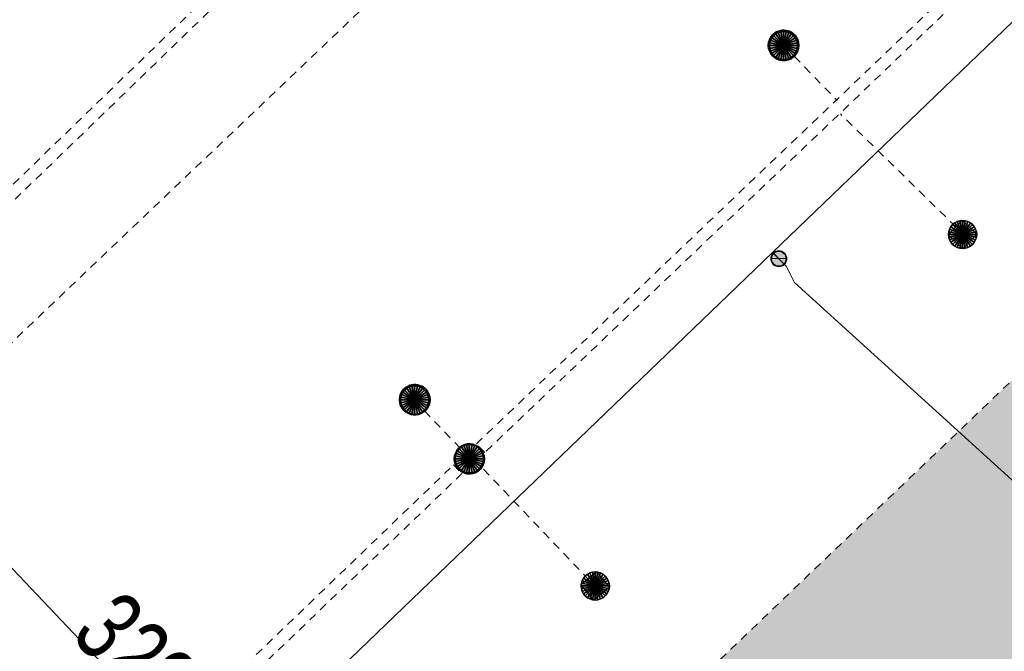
# Model space of a CAD drawing. Header units: metres. Extents: x 2695560 to 2696939, y 1260491 to 1262050.
# Tile 260 of 656: x 2695757 to 2695781, y 1261151 to 1261166. Entities that reach past the tile are written whole.
import ezdxf

# ---------------------------------------------------------------- set-up
doc = ezdxf.new("R2010")
doc.units = ezdxf.units.M
doc.linetypes.add('AUSGEZOGEN', pattern=[0])
doc.linetypes.add('VERDECKT2_S2', pattern=[0.36, 0.2, -0.16])
for name, color, linetype in [('XR$1$AV_Flächen (EO)', 7, 'AUSGEZOGEN'), ('XR$1$AV_Gebäudeflächen (EO)', 7, 'AUSGEZOGEN'), ('XR$1$AV_Proj. EO-Gebäude', 7, 'AUSGEZOGEN'), ('XR$1$AV_Proj. Gebäude-ID', 7, 'AUSGEZOGEN'), ('XR$1$AW_LK_Einlaufschacht alt', 24, 'AUSGEZOGEN'), ('XR$1$AW_LK_Schachtdeckel', 24, 'AUSGEZOGEN'), ('XR$1$PFAW', 255, 'AUSGEZOGEN'), ('XR$1$PFWA', 255, 'AUSGEZOGEN'), ('XR$1$WA_LK_Absperrarmatur', 171, 'AUSGEZOGEN')]:
    doc.layers.add(name, color=color, linetype=linetype)
for name, color, linetype, lineweight in [('XR$2$ABW-Linie-M-ungenau-tot', 6, 'AUSGEZOGEN', 18), ('XR$2$ABW-Linie-R-ungenau', 4, 'VERDECKT2_S2', 18), ('XR$2$ABW-LinieFlaeche-R-ungenau', 4, 'VERDECKT2_S2', 18), ('XR$2$ABW-Punkt', 6, 'AUSGEZOGEN', 18), ('XR$2$WAS-Linie-genau', 5, 'AUSGEZOGEN', 18), ('XR$2$WAS-Punkt', 5, 'AUSGEZOGEN', 18)]:
    doc.layers.add(name, color=color, linetype=linetype, lineweight=lineweight)
doc.styles.add('ARIAL', font='arial.ttf')

# ---------------------------------------------------------------- blocks, each defined once
blk = doc.blocks.new('BAW2089')
at = {"layer": 'XR$1$PFAW', "transparency": 33554687}
blk.add_hatch(color=7, dxfattribs=at).paths.add_polyline_path([(-0.5, 0.5), (-0.5, -0.5), (0.5, -0.5), (0.5, 0.5)])
at = {"transparency": 33554687}
blk.add_lwpolyline([(-0.5, 0.5), (0.5, 0.5), (0.5, -0.5), (-0.5, -0.5), (-0.5, 0.5)], close=True, dxfattribs=at)
at = {"layer": 'XR$1$PFAW', "transparency": 33554687}
blk.add_lwpolyline([(-0.5, 0.5), (0.5, 0.5), (0.5, -0.5), (-0.5, -0.5), (-0.5, 0.5)], close=True, dxfattribs=at)
blk = doc.blocks.new('BAW2082')
at = {"layer": 'XR$1$PFAW', "transparency": 33554687}
blk.add_hatch(color=7, dxfattribs=at).paths.add_polyline_path([(0.509, -0.003), (0.499, 0.098), (0.469, 0.194), (0.42, 0.283), (0.354, 0.359), (0.274, 0.421), (0.183, 0.466), (0.085, 0.491), (-0.016, 0.496), (-0.116, 0.481), (-0.211, 0.446), (-0.297, 0.392), (-0.37, 0.323), (-0.428, 0.24), (-0.468, 0.147), (-0.488, 0.047), (-0.488, -0.054), (-0.468, -0.153), (-0.428, -0.246), (-0.37, -0.329), (-0.297, -0.398), (-0.211, -0.452), (-0.116, -0.487), (-0.016, -0.502), (0.085, -0.497), (0.183, -0.472), (0.274, -0.427), (0.354, -0.366), (0.42, -0.289), (0.469, -0.2), (0.499, -0.104)])
at = {"transparency": 33554687}
for start, end in [(91.1948, 268.8052), (268.8052, 91.1948)]:
    blk.add_arc((0.01, 0), 0.5, start, end, dxfattribs=at)
at = {"layer": 'XR$1$PFAW', "transparency": 33554687}
blk.add_circle((0.009, -0.003), 0.5, dxfattribs=at)
blk = doc.blocks.new('BAW2088')
at = {"layer": 'XR$1$PFAW', "transparency": 33554687}
blk.add_hatch(color=253, dxfattribs=at).paths.add_polyline_path([(0.51, 0), (0.5, 0.101), (0.47, 0.197), (0.421, 0.286), (0.355, 0.362), (0.275, 0.424), (0.184, 0.469), (0.086, 0.494), (-0.015, 0.499), (-0.115, 0.484), (-0.21, 0.449), (-0.296, 0.395), (-0.369, 0.326), (-0.427, 0.243), (-0.467, 0.15), (-0.487, 0.051), (-0.487, -0.051), (-0.467, -0.15), (-0.427, -0.243), (-0.369, -0.326), (-0.296, -0.395), (-0.21, -0.449), (-0.115, -0.484), (-0.015, -0.499), (0.086, -0.494), (0.184, -0.469), (0.275, -0.424), (0.355, -0.362), (0.421, -0.286), (0.47, -0.197), (0.5, -0.101)])
at = {"transparency": 33554687}
for start, end in [(91.1948, 268.8052), (268.8052, 91.1948)]:
    blk.add_arc((0.01, 0), 0.5, start, end, dxfattribs=at)
at = {"layer": 'XR$1$PFAW', "transparency": 33554687}
blk.add_circle((0.01, 0), 0.5, dxfattribs=at)
blk = doc.blocks.new('BWA2012')
at = {"layer": 'XR$1$PFWA', "transparency": 33554687}
blk.add_hatch(color=7, dxfattribs=at).paths.add_polyline_path([(0.5, 0), (0.49, 0.101), (0.459, 0.197), (0.41, 0.286), (0.344, 0.362), (0.264, 0.424), (0.174, 0.469), (0.076, 0.494), (-0.025, 0.499), (-0.125, 0.484), (-0.22, 0.449), (-0.306, 0.395), (-0.379, 0.326), (-0.437, 0.243), (-0.477, 0.15), (-0.497, 0.051), (-0.497, -0.051), (-0.477, -0.15), (-0.437, -0.243), (-0.379, -0.326), (-0.306, -0.395), (-0.22, -0.449), (-0.125, -0.484), (-0.025, -0.499), (0.076, -0.494), (0.174, -0.469), (0.264, -0.424), (0.344, -0.362), (0.41, -0.286), (0.459, -0.197), (0.49, -0.101)])
at = {"transparency": 33554687}
blk.add_line((0.354, 0.354), (-0.354, -0.354), dxfattribs=at)
for start, end in [(45, 225), (225, 45)]:
    blk.add_arc((0, 0), 0.5, start, end, dxfattribs=at)
at = {"layer": 'XR$1$PFWA', "transparency": 33554687}
blk.add_circle((0, 0), 0.5, dxfattribs=at)
blk = doc.blocks.new('WAS-ABSPERRORGAN')
at = {"layer": 'XR$2$WAS-Punkt', "linetype": 'AUSGEZOGEN', "transparency": 33554687}
for p, q in [((0, 200, 2500), (0, -200, 2500)), ((0, 0), (0, 0))]:
    blk.add_line(p, q, dxfattribs=at)
blk.add_circle((0, 0, 502500), 200, dxfattribs=at)
blk = doc.blocks.new('ABW-KONTROLLSCHACHT')
at = {"layer": 'XR$2$ABW-Punkt', "linetype": 'AUSGEZOGEN', "lineweight": 25, "transparency": 33554687}
for points in [[(-247, 247, 2500), (0, 0, 2500), (-291, 194, 2500)], [(-247, 247), (0, 0), (-291, 194)], [(-247, 247, 2500), (-247, 247), (-291, 194), (-291, 194, 2500)], [(-194, 291, 2500), (0, 0, 2500), (-247, 247, 2500)], [(-194, 291), (0, 0), (-247, 247)], [(-194, 291, 2500), (-194, 291), (-247, 247), (-247, 247, 2500)], [(-134, 323, 2500), (0, 0, 2500), (-194, 291, 2500)], [(-134, 323), (0, 0), (-194, 291)], [(-134, 323, 2500), (-134, 323), (-194, 291), (-194, 291, 2500)], [(-68, 343, 2500), (0, 0, 2500), (-134, 323, 2500)], [(-68, 343), (0, 0), (-134, 323)], [(-68, 343, 2500), (-68, 343), (-134, 323), (-134, 323, 2500)], [(0, 350, 2500), (0, 0, 2500), (-68, 343, 2500)], [(0, 350), (0, 0), (-68, 343)], [(0, 350, 2500), (0, 350), (-68, 343), (-68, 343, 2500)], [(68, 343, 2500), (0, 0, 2500), (0, 350, 2500)], [(68, 343), (0, 0), (0, 350)], [(68, 343, 2500), (68, 343), (0, 350), (0, 350, 2500)], [(134, 323, 2500), (0, 0, 2500), (68, 343, 2500)], [(134, 323), (0, 0), (68, 343)], [(194, 291, 2500), (0, 0, 2500), (134, 323, 2500)], [(194, 291), (0, 0), (134, 323)], [(247, 247, 2500), (0, 0, 2500), (194, 291, 2500)], [(247, 247), (0, 0), (194, 291)], [(291, 194, 2500), (0, 0, 2500), (247, 247, 2500)], [(291, 194), (0, 0), (247, 247)], [(134, 323, 2500), (134, 323), (68, 343), (68, 343, 2500)], [(194, 291, 2500), (194, 291), (134, 323), (134, 323, 2500)], [(247, 247, 2500), (247, 247), (194, 291), (194, 291, 2500)], [(291, 194, 2500), (291, 194), (247, 247), (247, 247, 2500)], [(-343, 68, 2500), (0, 0, 2500), (-350, 0, 2500)], [(-343, 68), (0, 0), (-350, 0)], [(-343, 68, 2500), (-343, 68), (-350, 0), (-350, 0, 2500)], [(-350, 0, 2500), (0, 0, 2500), (-343, -68, 2500)], [(-350, 0), (0, 0), (-343, -68)], [(-323, 134, 2500), (0, 0, 2500), (-343, 68, 2500)], [(-323, 134), (0, 0), (-343, 68)], [(-323, 134, 2500), (-323, 134), (-343, 68), (-343, 68, 2500)], [(-343, -68, 2500), (0, 0, 2500), (-323, -134, 2500)], [(-343, -68), (0, 0), (-323, -134)], [(-291, 194, 2500), (0, 0, 2500), (-323, 134, 2500)], [(-291, 194), (0, 0), (-323, 134)], [(-291, 194, 2500), (-291, 194), (-323, 134), (-323, 134, 2500)], [(-323, -134, 2500), (0, 0, 2500), (-291, -194, 2500)], [(-323, -134), (0, 0), (-291, -194)], [(-291, -194, 2500), (0, 0, 2500), (-247, -247, 2500)], [(-291, -194), (0, 0), (-247, -247)], [(-247, -247, 2500), (0, 0, 2500), (-194, -291, 2500)], [(-247, -247), (0, 0), (-194, -291)], [(-194, -291, 2500), (0, 0, 2500), (-134, -323, 2500)], [(-194, -291), (0, 0), (-134, -323)], [(-134, -323, 2500), (0, 0, 2500), (-68, -343, 2500)], [(-134, -323), (0, 0), (-68, -343)], [(-68, -343, 2500), (0, 0, 2500), (0, -350, 2500)], [(-68, -343), (0, 0), (0, -350)], [(323, 134, 2500), (0, 0, 2500), (291, 194, 2500)], [(323, 134), (0, 0), (291, 194)], [(343, 68, 2500), (0, 0, 2500), (323, 134, 2500)], [(343, 68), (0, 0), (323, 134)], [(350, 0, 2500), (0, 0, 2500), (343, 68, 2500)], [(350, 0), (0, 0), (343, 68)], [(0, -350, 2500), (0, 0, 2500), (68, -343, 2500)], [(68, -343, 2500), (0, 0, 2500), (134, -323, 2500)], [(134, -323, 2500), (0, 0, 2500), (194, -291, 2500)], [(194, -291, 2500), (0, 0, 2500), (247, -247, 2500)], [(247, -247, 2500), (0, 0, 2500), (291, -194, 2500)], [(291, -194, 2500), (0, 0, 2500), (323, -134, 2500)], [(323, -134, 2500), (0, 0, 2500), (343, -68, 2500)], [(343, -68, 2500), (0, 0, 2500), (350, 0, 2500)], [(0, -350), (0, 0), (68, -343)], [(68, -343), (0, 0), (134, -323)], [(134, -323), (0, 0), (194, -291)], [(194, -291), (0, 0), (247, -247)], [(247, -247), (0, 0), (291, -194)], [(291, -194), (0, 0), (323, -134)], [(323, -134), (0, 0), (343, -68)], [(343, -68), (0, 0), (350, 0)], [(323, 134, 2500), (323, 134), (291, 194), (291, 194, 2500)], [(343, 68, 2500), (343, 68), (323, 134), (323, 134, 2500)], [(350, 0, 2500), (350, 0), (343, 68), (343, 68, 2500)], [(-350, 0, 2500), (-350, 0), (-343, -68), (-343, -68, 2500)], [(-343, -68, 2500), (-343, -68), (-323, -134), (-323, -134, 2500)], [(-323, -134, 2500), (-323, -134), (-291, -194), (-291, -194, 2500)], [(-291, -194, 2500), (-291, -194), (-247, -247), (-247, -247, 2500)], [(247, -247, 2500), (247, -247), (291, -194), (291, -194, 2500)], [(291, -194, 2500), (291, -194), (323, -134), (323, -134, 2500)], [(323, -134, 2500), (323, -134), (343, -68), (343, -68, 2500)], [(343, -68, 2500), (343, -68), (350, 0), (350, 0, 2500)], [(-247, -247, 2500), (-247, -247), (-194, -291), (-194, -291, 2500)], [(-194, -291, 2500), (-194, -291), (-134, -323), (-134, -323, 2500)], [(-134, -323, 2500), (-134, -323), (-68, -343), (-68, -343, 2500)], [(-68, -343, 2500), (-68, -343), (0, -350), (0, -350, 2500)], [(0, -350, 2500), (0, -350), (68, -343), (68, -343, 2500)], [(68, -343, 2500), (68, -343), (134, -323), (134, -323, 2500)], [(134, -323, 2500), (134, -323), (194, -291), (194, -291, 2500)], [(194, -291, 2500), (194, -291), (247, -247), (247, -247, 2500)]]:
    blk.add_3dface(points, dxfattribs=at)
blk = doc.blocks.new('ABW-SCHLAMMSAMMLER_RUND')
at = {"layer": 'XR$2$ABW-Punkt', "linetype": 'AUSGEZOGEN', "lineweight": 13, "transparency": 33554687}
for p, q in [((-70, 75, 2500), (70, 75, 2500)), ((-70, -75, 2500), (70, -75, 2500))]:
    blk.add_line(p, q, dxfattribs=at)
blk.add_polyline3d([(90, 0, 2500), (0, 0, 2500), (-90, 0, 2500)], dxfattribs=at)
at = {"layer": 'XR$2$ABW-Punkt', "linetype": 'AUSGEZOGEN', "lineweight": 25, "transparency": 33554687}
for points in [[(-147, 29, 2500), (0, 0, 2500), (-150, 0, 2500)], [(-147, 29), (0, 0), (-150, 0)], [(-147, 29, 2500), (-147, 29), (-150, 0), (-150, 0, 2500)], [(-150, 0, 2500), (0, 0, 2500), (-147, -29, 2500)], [(-150, 0), (0, 0), (-147, -29)], [(-139, 57, 2500), (0, 0, 2500), (-147, 29, 2500)], [(-139, 57), (0, 0), (-147, 29)], [(-139, 57, 2500), (-139, 57), (-147, 29), (-147, 29, 2500)], [(-147, -29, 2500), (0, 0, 2500), (-139, -57, 2500)], [(-147, -29), (0, 0), (-139, -57)], [(-125, 83, 2500), (0, 0, 2500), (-139, 57, 2500)], [(-125, 83), (0, 0), (-139, 57)], [(-125, 83, 2500), (-125, 83), (-139, 57), (-139, 57, 2500)], [(-139, -57, 2500), (0, 0, 2500), (-125, -83, 2500)], [(-139, -57), (0, 0), (-125, -83)], [(-106, 106, 2500), (0, 0, 2500), (-125, 83, 2500)], [(-106, 106), (0, 0), (-125, 83)], [(-106, 106, 2500), (-106, 106), (-125, 83), (-125, 83, 2500)], [(-125, -83, 2500), (0, 0, 2500), (-106, -106, 2500)], [(-125, -83), (0, 0), (-106, -106)], [(-83, 125, 2500), (0, 0, 2500), (-106, 106, 2500)], [(-83, 125), (0, 0), (-106, 106)], [(-83, 125, 2500), (-83, 125), (-106, 106), (-106, 106, 2500)], [(-106, -106, 2500), (0, 0, 2500), (-83, -125, 2500)], [(-106, -106), (0, 0), (-83, -125)], [(-57, 139, 2500), (0, 0, 2500), (-83, 125, 2500)], [(-57, 139), (0, 0), (-83, 125)], [(-57, 139, 2500), (-57, 139), (-83, 125), (-83, 125, 2500)], [(-83, -125, 2500), (0, 0, 2500), (-57, -139, 2500)], [(-83, -125), (0, 0), (-57, -139)], [(-29, 147, 2500), (0, 0, 2500), (-57, 139, 2500)], [(-29, 147), (0, 0), (-57, 139)], [(-29, 147, 2500), (-29, 147), (-57, 139), (-57, 139, 2500)], [(-57, -139, 2500), (0, 0, 2500), (-29, -147, 2500)], [(-57, -139), (0, 0), (-29, -147)], [(0, 150, 2500), (0, 0, 2500), (-29, 147, 2500)], [(0, 150), (0, 0), (-29, 147)], [(0, 150, 2500), (0, 150), (-29, 147), (-29, 147, 2500)], [(-29, -147, 2500), (0, 0, 2500), (0, -150, 2500)], [(-29, -147), (0, 0), (0, -150)], [(29, 147, 2500), (0, 0, 2500), (0, 150, 2500)], [(29, 147), (0, 0), (0, 150)], [(29, 147, 2500), (29, 147), (0, 150), (0, 150, 2500)], [(57, 139, 2500), (0, 0, 2500), (29, 147, 2500)], [(57, 139), (0, 0), (29, 147)], [(83, 125, 2500), (0, 0, 2500), (57, 139, 2500)], [(83, 125), (0, 0), (57, 139)], [(106, 106, 2500), (0, 0, 2500), (83, 125, 2500)], [(106, 106), (0, 0), (83, 125)], [(125, 83, 2500), (0, 0, 2500), (106, 106, 2500)], [(125, 83), (0, 0), (106, 106)], [(139, 57, 2500), (0, 0, 2500), (125, 83, 2500)], [(139, 57), (0, 0), (125, 83)], [(147, 29, 2500), (0, 0, 2500), (139, 57, 2500)], [(147, 29), (0, 0), (139, 57)], [(150, 0, 2500), (0, 0, 2500), (147, 29, 2500)], [(150, 0), (0, 0), (147, 29)], [(0, -150, 2500), (0, 0, 2500), (29, -147, 2500)], [(29, -147, 2500), (0, 0, 2500), (57, -139, 2500)], [(57, -139, 2500), (0, 0, 2500), (83, -125, 2500)], [(83, -125, 2500), (0, 0, 2500), (106, -106, 2500)], [(106, -106, 2500), (0, 0, 2500), (125, -83, 2500)], [(125, -83, 2500), (0, 0, 2500), (139, -57, 2500)], [(139, -57, 2500), (0, 0, 2500), (147, -29, 2500)], [(147, -29, 2500), (0, 0, 2500), (150, 0, 2500)], [(0, -150), (0, 0), (29, -147)], [(29, -147), (0, 0), (57, -139)], [(57, -139), (0, 0), (83, -125)], [(83, -125), (0, 0), (106, -106)], [(106, -106), (0, 0), (125, -83)], [(125, -83), (0, 0), (139, -57)], [(139, -57), (0, 0), (147, -29)], [(147, -29), (0, 0), (150, 0)], [(57, 139, 2500), (57, 139), (29, 147), (29, 147, 2500)], [(83, 125, 2500), (83, 125), (57, 139), (57, 139, 2500)], [(106, 106, 2500), (106, 106), (83, 125), (83, 125, 2500)], [(125, 83, 2500), (125, 83), (106, 106), (106, 106, 2500)], [(139, 57, 2500), (139, 57), (125, 83), (125, 83, 2500)], [(147, 29, 2500), (147, 29), (139, 57), (139, 57, 2500)], [(150, 0, 2500), (150, 0), (147, 29), (147, 29, 2500)], [(-150, 0, 2500), (-150, 0), (-147, -29), (-147, -29, 2500)], [(-147, -29, 2500), (-147, -29), (-139, -57), (-139, -57, 2500)], [(-139, -57, 2500), (-139, -57), (-125, -83), (-125, -83, 2500)], [(-125, -83, 2500), (-125, -83), (-106, -106), (-106, -106, 2500)], [(-106, -106, 2500), (-106, -106), (-83, -125), (-83, -125, 2500)], [(-83, -125, 2500), (-83, -125), (-57, -139), (-57, -139, 2500)], [(-57, -139, 2500), (-57, -139), (-29, -147), (-29, -147, 2500)], [(-29, -147, 2500), (-29, -147), (0, -150), (0, -150, 2500)], [(0, -150, 2500), (0, -150), (29, -147), (29, -147, 2500)], [(29, -147, 2500), (29, -147), (57, -139), (57, -139, 2500)], [(57, -139, 2500), (57, -139), (83, -125), (83, -125, 2500)], [(83, -125, 2500), (83, -125), (106, -106), (106, -106, 2500)], [(106, -106, 2500), (106, -106), (125, -83), (125, -83, 2500)], [(125, -83, 2500), (125, -83), (139, -57), (139, -57, 2500)], [(139, -57, 2500), (139, -57), (147, -29), (147, -29, 2500)], [(147, -29, 2500), (147, -29), (150, 0), (150, 0, 2500)]]:
    blk.add_3dface(points, dxfattribs=at)
blk = doc.blocks.new('ABW-EINLAUFSCHACHT_RUND')
at = {"layer": 'XR$2$ABW-Linie-M-ungenau-tot', "linetype": 'AUSGEZOGEN', "lineweight": 25, "transparency": 33554687}
for points in [[(-147, 29, 2500), (0, 0, 2500), (-150, 0, 2500)], [(-147, 29), (0, 0), (-150, 0)], [(-147, 29, 2500), (-147, 29), (-150, 0), (-150, 0, 2500)], [(-150, 0, 2500), (0, 0, 2500), (-147, -29, 2500)], [(-150, 0), (0, 0), (-147, -29)], [(-150, 0, 2500), (-150, 0), (-147, -29), (-147, -29, 2500)], [(-139, 57, 2500), (0, 0, 2500), (-147, 29, 2500)], [(-139, 57), (0, 0), (-147, 29)], [(-139, 57, 2500), (-139, 57), (-147, 29), (-147, 29, 2500)], [(-147, -29, 2500), (0, 0, 2500), (-139, -57, 2500)], [(-147, -29), (0, 0), (-139, -57)], [(-125, 83, 2500), (0, 0, 2500), (-139, 57, 2500)], [(-125, 83), (0, 0), (-139, 57)], [(-125, 83, 2500), (-125, 83), (-139, 57), (-139, 57, 2500)], [(-139, -57, 2500), (0, 0, 2500), (-125, -83, 2500)], [(-139, -57), (0, 0), (-125, -83)], [(-106, 106, 2500), (0, 0, 2500), (-125, 83, 2500)], [(-106, 106), (0, 0), (-125, 83)], [(-106, 106, 2500), (-106, 106), (-125, 83), (-125, 83, 2500)], [(-125, -83, 2500), (0, 0, 2500), (-106, -106, 2500)], [(-125, -83), (0, 0), (-106, -106)], [(-83, 125, 2500), (0, 0, 2500), (-106, 106, 2500)], [(-83, 125), (0, 0), (-106, 106)], [(-83, 125, 2500), (-83, 125), (-106, 106), (-106, 106, 2500)], [(-106, -106, 2500), (0, 0, 2500), (-83, -125, 2500)], [(-106, -106), (0, 0), (-83, -125)], [(-57, 139, 2500), (0, 0, 2500), (-83, 125, 2500)], [(-57, 139), (0, 0), (-83, 125)], [(-57, 139, 2500), (-57, 139), (-83, 125), (-83, 125, 2500)], [(-83, -125, 2500), (0, 0, 2500), (-57, -139, 2500)], [(-83, -125), (0, 0), (-57, -139)], [(-29, 147, 2500), (0, 0, 2500), (-57, 139, 2500)], [(-29, 147), (0, 0), (-57, 139)], [(-29, 147, 2500), (-29, 147), (-57, 139), (-57, 139, 2500)], [(-57, -139, 2500), (0, 0, 2500), (-29, -147, 2500)], [(-57, -139), (0, 0), (-29, -147)], [(0, 150, 2500), (0, 0, 2500), (-29, 147, 2500)], [(0, 150), (0, 0), (-29, 147)], [(0, 150, 2500), (0, 150), (-29, 147), (-29, 147, 2500)], [(-29, -147, 2500), (0, 0, 2500), (0, -150, 2500)], [(-29, -147), (0, 0), (0, -150)], [(29, 147, 2500), (0, 0, 2500), (0, 150, 2500)], [(29, 147), (0, 0), (0, 150)], [(29, 147, 2500), (29, 147), (0, 150), (0, 150, 2500)], [(57, 139, 2500), (0, 0, 2500), (29, 147, 2500)], [(57, 139), (0, 0), (29, 147)], [(83, 125, 2500), (0, 0, 2500), (57, 139, 2500)], [(83, 125), (0, 0), (57, 139)], [(106, 106, 2500), (0, 0, 2500), (83, 125, 2500)], [(106, 106), (0, 0), (83, 125)], [(125, 83, 2500), (0, 0, 2500), (106, 106, 2500)], [(125, 83), (0, 0), (106, 106)], [(139, 57, 2500), (0, 0, 2500), (125, 83, 2500)], [(139, 57), (0, 0), (125, 83)], [(147, 29, 2500), (0, 0, 2500), (139, 57, 2500)], [(147, 29), (0, 0), (139, 57)], [(150, 0, 2500), (0, 0, 2500), (147, 29, 2500)], [(150, 0), (0, 0), (147, 29)], [(0, -150, 2500), (0, 0, 2500), (29, -147, 2500)], [(29, -147, 2500), (0, 0, 2500), (57, -139, 2500)], [(57, -139, 2500), (0, 0, 2500), (83, -125, 2500)], [(83, -125, 2500), (0, 0, 2500), (106, -106, 2500)], [(106, -106, 2500), (0, 0, 2500), (125, -83, 2500)], [(125, -83, 2500), (0, 0, 2500), (139, -57, 2500)], [(139, -57, 2500), (0, 0, 2500), (147, -29, 2500)], [(147, -29, 2500), (0, 0, 2500), (150, 0, 2500)], [(0, -150), (0, 0), (29, -147)], [(29, -147), (0, 0), (57, -139)], [(57, -139), (0, 0), (83, -125)], [(83, -125), (0, 0), (106, -106)], [(106, -106), (0, 0), (125, -83)], [(125, -83), (0, 0), (139, -57)], [(139, -57), (0, 0), (147, -29)], [(147, -29), (0, 0), (150, 0)], [(57, 139, 2500), (57, 139), (29, 147), (29, 147, 2500)], [(83, 125, 2500), (83, 125), (57, 139), (57, 139, 2500)], [(106, 106, 2500), (106, 106), (83, 125), (83, 125, 2500)], [(125, 83, 2500), (125, 83), (106, 106), (106, 106, 2500)], [(139, 57, 2500), (139, 57), (125, 83), (125, 83, 2500)], [(147, 29, 2500), (147, 29), (139, 57), (139, 57, 2500)], [(150, 0, 2500), (150, 0), (147, 29), (147, 29, 2500)], [(147, -29, 2500), (147, -29), (150, 0), (150, 0, 2500)], [(-147, -29, 2500), (-147, -29), (-139, -57), (-139, -57, 2500)], [(-139, -57, 2500), (-139, -57), (-125, -83), (-125, -83, 2500)], [(-125, -83, 2500), (-125, -83), (-106, -106), (-106, -106, 2500)], [(-106, -106, 2500), (-106, -106), (-83, -125), (-83, -125, 2500)], [(-83, -125, 2500), (-83, -125), (-57, -139), (-57, -139, 2500)], [(-57, -139, 2500), (-57, -139), (-29, -147), (-29, -147, 2500)], [(-29, -147, 2500), (-29, -147), (0, -150), (0, -150, 2500)], [(0, -150, 2500), (0, -150), (29, -147), (29, -147, 2500)], [(29, -147, 2500), (29, -147), (57, -139), (57, -139, 2500)], [(57, -139, 2500), (57, -139), (83, -125), (83, -125, 2500)], [(83, -125, 2500), (83, -125), (106, -106), (106, -106, 2500)], [(106, -106, 2500), (106, -106), (125, -83), (125, -83, 2500)], [(125, -83, 2500), (125, -83), (139, -57), (139, -57, 2500)], [(139, -57, 2500), (139, -57), (147, -29), (147, -29, 2500)]]:
    blk.add_3dface(points, dxfattribs=at)
blk = doc.blocks.new('ABW-DECKEL')
at = {"layer": 'XR$2$ABW-Punkt', "linetype": 'AUSGEZOGEN', "lineweight": 25, "transparency": 33554687}
for points in [[(-247, 247, 2500), (0, 0, 2500), (-291, 194, 2500)], [(-247, 247), (0, 0), (-291, 194)], [(-247, 247, 2500), (-247, 247), (-291, 194), (-291, 194, 2500)], [(-194, 291, 2500), (0, 0, 2500), (-247, 247, 2500)], [(-194, 291), (0, 0), (-247, 247)], [(-194, 291, 2500), (-194, 291), (-247, 247), (-247, 247, 2500)], [(-134, 323, 2500), (0, 0, 2500), (-194, 291, 2500)], [(-134, 323), (0, 0), (-194, 291)], [(-134, 323, 2500), (-134, 323), (-194, 291), (-194, 291, 2500)], [(-68, 343, 2500), (0, 0, 2500), (-134, 323, 2500)], [(-68, 343), (0, 0), (-134, 323)], [(-68, 343, 2500), (-68, 343), (-134, 323), (-134, 323, 2500)], [(0, 350, 2500), (0, 0, 2500), (-68, 343, 2500)], [(0, 350), (0, 0), (-68, 343)], [(0, 350, 2500), (0, 350), (-68, 343), (-68, 343, 2500)], [(68, 343, 2500), (0, 0, 2500), (0, 350, 2500)], [(68, 343), (0, 0), (0, 350)], [(68, 343, 2500), (68, 343), (0, 350), (0, 350, 2500)], [(134, 323, 2500), (0, 0, 2500), (68, 343, 2500)], [(134, 323), (0, 0), (68, 343)], [(194, 291, 2500), (0, 0, 2500), (134, 323, 2500)], [(194, 291), (0, 0), (134, 323)], [(247, 247, 2500), (0, 0, 2500), (194, 291, 2500)], [(247, 247), (0, 0), (194, 291)], [(291, 194, 2500), (0, 0, 2500), (247, 247, 2500)], [(291, 194), (0, 0), (247, 247)], [(134, 323, 2500), (134, 323), (68, 343), (68, 343, 2500)], [(194, 291, 2500), (194, 291), (134, 323), (134, 323, 2500)], [(247, 247, 2500), (247, 247), (194, 291), (194, 291, 2500)], [(291, 194, 2500), (291, 194), (247, 247), (247, 247, 2500)], [(-343, 68, 2500), (0, 0, 2500), (-350, 0, 2500)], [(-343, 68), (0, 0), (-350, 0)], [(-343, 68, 2500), (-343, 68), (-350, 0), (-350, 0, 2500)], [(-350, 0, 2500), (0, 0, 2500), (-343, -68, 2500)], [(-350, 0), (0, 0), (-343, -68)], [(-323, 134, 2500), (0, 0, 2500), (-343, 68, 2500)], [(-323, 134), (0, 0), (-343, 68)], [(-323, 134, 2500), (-323, 134), (-343, 68), (-343, 68, 2500)], [(-343, -68, 2500), (0, 0, 2500), (-323, -134, 2500)], [(-343, -68), (0, 0), (-323, -134)], [(-291, 194, 2500), (0, 0, 2500), (-323, 134, 2500)], [(-291, 194), (0, 0), (-323, 134)], [(-291, 194, 2500), (-291, 194), (-323, 134), (-323, 134, 2500)], [(-323, -134, 2500), (0, 0, 2500), (-291, -194, 2500)], [(-323, -134), (0, 0), (-291, -194)], [(-291, -194, 2500), (0, 0, 2500), (-247, -247, 2500)], [(-291, -194), (0, 0), (-247, -247)], [(-247, -247, 2500), (0, 0, 2500), (-194, -291, 2500)], [(-247, -247), (0, 0), (-194, -291)], [(-194, -291, 2500), (0, 0, 2500), (-134, -323, 2500)], [(-194, -291), (0, 0), (-134, -323)], [(-134, -323, 2500), (0, 0, 2500), (-68, -343, 2500)], [(-134, -323), (0, 0), (-68, -343)], [(-68, -343, 2500), (0, 0, 2500), (0, -350, 2500)], [(-68, -343), (0, 0), (0, -350)], [(323, 134, 2500), (0, 0, 2500), (291, 194, 2500)], [(323, 134), (0, 0), (291, 194)], [(343, 68, 2500), (0, 0, 2500), (323, 134, 2500)], [(343, 68), (0, 0), (323, 134)], [(350, 0, 2500), (0, 0, 2500), (343, 68, 2500)], [(350, 0), (0, 0), (343, 68)], [(0, -350, 2500), (0, 0, 2500), (68, -343, 2500)], [(68, -343, 2500), (0, 0, 2500), (134, -323, 2500)], [(134, -323, 2500), (0, 0, 2500), (194, -291, 2500)], [(194, -291, 2500), (0, 0, 2500), (247, -247, 2500)], [(247, -247, 2500), (0, 0, 2500), (291, -194, 2500)], [(291, -194, 2500), (0, 0, 2500), (323, -134, 2500)], [(323, -134, 2500), (0, 0, 2500), (343, -68, 2500)], [(343, -68, 2500), (0, 0, 2500), (350, 0, 2500)], [(0, -350), (0, 0), (68, -343)], [(68, -343), (0, 0), (134, -323)], [(134, -323), (0, 0), (194, -291)], [(194, -291), (0, 0), (247, -247)], [(247, -247), (0, 0), (291, -194)], [(291, -194), (0, 0), (323, -134)], [(323, -134), (0, 0), (343, -68)], [(343, -68), (0, 0), (350, 0)], [(323, 134, 2500), (323, 134), (291, 194), (291, 194, 2500)], [(343, 68, 2500), (343, 68), (323, 134), (323, 134, 2500)], [(350, 0, 2500), (350, 0), (343, 68), (343, 68, 2500)], [(-350, 0, 2500), (-350, 0), (-343, -68), (-343, -68, 2500)], [(-343, -68, 2500), (-343, -68), (-323, -134), (-323, -134, 2500)], [(-323, -134, 2500), (-323, -134), (-291, -194), (-291, -194, 2500)], [(-291, -194, 2500), (-291, -194), (-247, -247), (-247, -247, 2500)], [(247, -247, 2500), (247, -247), (291, -194), (291, -194, 2500)], [(291, -194, 2500), (291, -194), (323, -134), (323, -134, 2500)], [(323, -134, 2500), (323, -134), (343, -68), (343, -68, 2500)], [(343, -68, 2500), (343, -68), (350, 0), (350, 0, 2500)], [(-247, -247, 2500), (-247, -247), (-194, -291), (-194, -291, 2500)], [(-194, -291, 2500), (-194, -291), (-134, -323), (-134, -323, 2500)], [(-134, -323, 2500), (-134, -323), (-68, -343), (-68, -343, 2500)], [(-68, -343, 2500), (-68, -343), (0, -350), (0, -350, 2500)], [(0, -350, 2500), (0, -350), (68, -343), (68, -343, 2500)], [(68, -343, 2500), (68, -343), (134, -323), (134, -323, 2500)], [(134, -323, 2500), (134, -323), (194, -291), (194, -291, 2500)], [(194, -291, 2500), (194, -291), (247, -247), (247, -247, 2500)]]:
    blk.add_3dface(points, dxfattribs=at)

msp = doc.modelspace()

# ---------------------------------------------------------------- hatches: boundary and pattern name
at = {"layer": 'XR$1$AV_Gebäudeflächen (EO)', "true_color": 0xebebeb, "transparency": 33554687}
msp.add_hatch(color=7, dxfattribs=at).paths.add_polyline_path([(2695781.131, 1261146.831), (2695800.938, 1261165.797), (2695809.519, 1261174.013), (2695811.794, 1261176.192), (2695817.865, 1261182.005), (2695822.101, 1261186.061), (2695824.687, 1261188.537), (2695824.474, 1261188.758), (2695819.663, 1261193.769), (2695764.007, 1261140.508), (2695768.806, 1261135.446), (2695769.013, 1261135.227)])

# ---------------------------------------------------------------- linework, layer by layer
at = {"layer": 'XR$1$AV_Flächen (EO)', "color": 7, "linetype": 'VERDECKT2_S2', "transparency": 33554687}
msp.add_lwpolyline([(2695824.687, 1261188.537), (2695824.474, 1261188.758), (2695819.663, 1261193.769), (2695764.007, 1261140.508), (2695768.806, 1261135.446), (2695769.013, 1261135.227)], dxfattribs=at)
at = {"layer": 'XR$1$AV_Proj. EO-Gebäude', "color": 8, "linetype": 'AUSGEZOGEN', "transparency": 33554687}
msp.add_lwpolyline([(2695750.015, 1261151.633), (2695767.078, 1261133.635), (2695768.892, 1261135.355), (2695764.007, 1261140.508), (2695766.174, 1261142.582), (2695754.006, 1261155.417), (2695750.015, 1261151.633)], close=True, dxfattribs=at)
at = {"layer": 'XR$2$ABW-Linie-R-ungenau', "linetype": 'VERDECKT2_S2', "transparency": 33554687}
for p, q in [((2695748.74, 1261150.612), (2695779.349, 1261179.77)), ((2695776.106, 1261165.283), (2695777.162, 1261164.194)), ((2695780.114, 1261161.053), (2695777.243, 1261163.86)), ((2695766.93, 1261156.488), (2695767.812, 1261155.566)), ((2695771.014, 1261152.29), (2695768.335, 1261155.104))]:
    msp.add_line(p, q, dxfattribs=at)
at = {"layer": 'XR$2$ABW-LinieFlaeche-R-ungenau', "linetype": 'VERDECKT2_S2', "transparency": 33554687}
for points in [[(2695746.126, 1261151.845), (2695782.048, 1261186.644), (2695782.256, 1261186.428), (2695746.334, 1261151.629), (2695746.126, 1261151.845)], [(2695768.217, 1261155.673), (2695791.301, 1261177.732), (2695791.509, 1261177.516), (2695768.425, 1261155.457), (2695768.217, 1261155.673)], [(2695736.03, 1261124.736), (2695767.649, 1261155.15), (2695767.857, 1261154.934), (2695736.238, 1261124.52), (2695736.03, 1261124.736)]]:
    msp.add_lwpolyline(points, close=True, dxfattribs=at)
at = {"layer": 'XR$2$WAS-Linie-genau', "linetype": 'AUSGEZOGEN', "transparency": 33554687}
msp.add_line((2695775.564, 1261160.424), (2695775.717, 1261160.265), dxfattribs=at)
for points in [[(2695775.564, 1261160.424), (2695782.789, 1261167.377), (2695791.518, 1261175.732), (2695800.178, 1261184.008), (2695805.421, 1261189.017)], [(2695758.983, 1261144.459), (2695765.318, 1261150.562), (2695775.564, 1261160.424)], [(2695775.717, 1261160.265), (2695775.897, 1261160.078), (2695776.103, 1261159.675), (2695785.549, 1261151.098)]]:
    msp.add_lwpolyline(points, dxfattribs=at)

# ---------------------------------------------------------------- block references
at = {"layer": 'XR$1$AW_LK_Einlaufschacht alt', "color": 24, "linetype": 'AUSGEZOGEN', "lineweight": -3, "transparency": 33554687, "xscale": 0.5000000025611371, "yscale": 0.5000000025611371}
for p, rotation in [((2695780.273, 1261160.868), 46.261251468), ((2695771.161, 1261152.146), 219.781542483)]:
    msp.add_blockref('BAW2089', p, dxfattribs=dict(at, rotation=rotation))
at = {"layer": 'XR$1$AW_LK_Schachtdeckel', "color": 24, "linetype": 'AUSGEZOGEN', "lineweight": -3, "transparency": 33554687}
for name, p, xscale, yscale, rotation in [('BAW2088', (2695775.83, 1261165.555), 0.7578193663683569, 0.7578193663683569, 41.84281446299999), ('BAW2088', (2695766.68, 1261156.761), 0.7578193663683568, 0.7578193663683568, 39.939686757), ('BAW2082', (2695768.037, 1261155.305), 0.7499999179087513, 0.7499999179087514, 311.88811617)]:
    msp.add_blockref(name, p, dxfattribs=dict(at, xscale=xscale, yscale=yscale, rotation=rotation))
at = {"layer": 'XR$1$WA_LK_Absperrarmatur', "color": 171, "linetype": 'AUSGEZOGEN', "lineweight": -3, "transparency": 33554687, "xscale": 0.3749999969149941, "yscale": 0.3749999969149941, "rotation": 313.903899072}
msp.add_blockref('BWA2012', (2695775.715, 1261160.266), dxfattribs=at)
at = {"layer": 'XR$2$ABW-Punkt', "color": 6, "linetype": 'AUSGEZOGEN', "lineweight": 18, "transparency": 33554687, "xscale": 0.001, "yscale": 0.001, "zscale": 0.001, "rotation": 360}
for name, p in [('ABW-DECKEL', (2695775.833, 1261165.554)), ('ABW-SCHLAMMSAMMLER_RUND', (2695775.833, 1261165.554)), ('ABW-DECKEL', (2695780.275, 1261160.867)), ('ABW-EINLAUFSCHACHT_RUND', (2695780.275, 1261160.867)), ('ABW-DECKEL', (2695766.683, 1261156.76)), ('ABW-SCHLAMMSAMMLER_RUND', (2695766.683, 1261156.76)), ('ABW-KONTROLLSCHACHT', (2695768.039, 1261155.304)), ('ABW-DECKEL', (2695768.039, 1261155.304)), ('ABW-DECKEL', (2695771.163, 1261152.145)), ('ABW-EINLAUFSCHACHT_RUND', (2695771.163, 1261152.145))]:
    msp.add_blockref(name, p, dxfattribs=at)
at = {"layer": 'XR$2$WAS-Punkt', "color": 5, "linetype": 'AUSGEZOGEN', "lineweight": 18, "transparency": 33554687, "xscale": 0.0009999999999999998, "yscale": 0.0009999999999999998, "zscale": 0.001, "rotation": 224}
msp.add_blockref('WAS-ABSPERRORGAN', (2695775.717, 1261160.265), dxfattribs=at)

# ---------------------------------------------------------------- texts
at = {"layer": 'XR$1$AV_Proj. Gebäude-ID', "color": 8, "transparency": 33554687, "insert": (2695760.429, 1261149.749), "char_height": 1.78244, "width": 5.51419, "attachment_point": 5, "rotation": 313.4718, "style": 'ARIAL'}
msp.add_mtext('\\W0.70;32286', dxfattribs=at)

doc.saveas('drawing.dxf')
